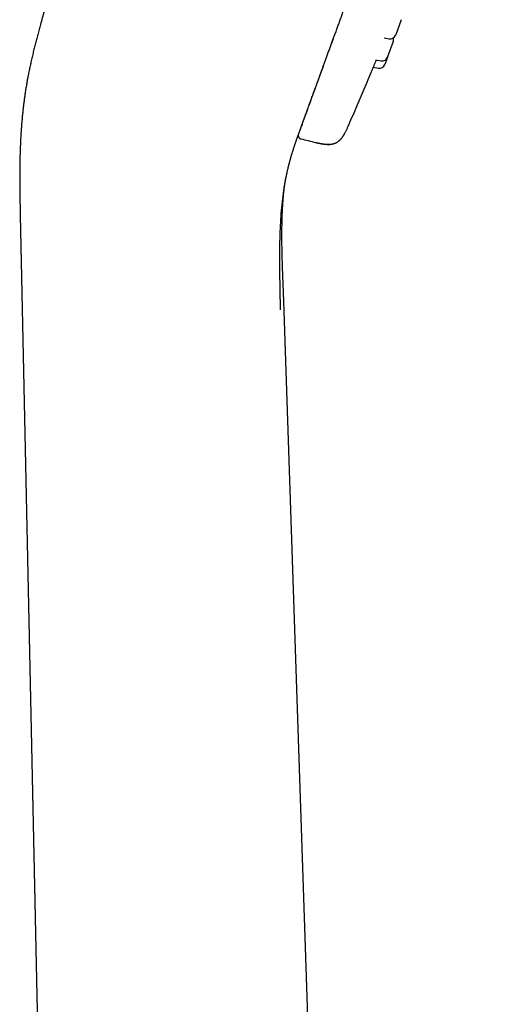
# Model space of a CAD drawing. Header units: millimetres. Extents: x 8 to 571, y 12 to 813.
# Tile 367 of 369: x 511 to 554, y 637 to 724. Entities that reach past the tile are written whole.
import ezdxf

# ---------------------------------------------------------------- set-up
doc = ezdxf.new("R2010")
doc.units = ezdxf.units.MM

msp = doc.modelspace()

# ---------------------------------------------------------------- linework, layer by layer
at = {"color": 7, "linetype": 'Continuous', "lineweight": 30}
for p, q in [((544.59, 723.859), (544.108, 722.535)), ((544.108, 722.535), (544.09, 722.486)), ((543.085, 722.243), (543.533, 722.164)), ((543.884, 721.921), (543.389, 720.561)), ((538.061, 720.686), (538.093, 720.775)), ((538.181, 721.017), (538.217, 721.114)), ((538.305, 721.356), (538.338, 721.449)), ((537.831, 720.054), (537.857, 720.127)), ((537.944, 720.365), (537.973, 720.446)), ((542.367, 720.308), (542.828, 720.227)), ((543.385, 720.548), (543.147, 719.894)), ((543.389, 720.561), (543.385, 720.548)), ((542.134, 719.653), (542.59, 719.573)), ((536.137, 715.4), (536.146, 715.425)), ((535.455, 713.522), (535.504, 713.657)), ((535.738, 713.332), (535.736, 713.327)), ((534.423, 709.882), (534.474, 710.148)), ((510.95, 706.568), (513.53, 585.868)), ((538.031, 585.868), (534.256, 698.085))]:
    msp.add_line(p, q, dxfattribs=at)
for centre, start, end in [((543.62, 722.657), 260, 340), ((543.414, 722.092), 340, 16.9551), ((542.677, 720.065), 260, 340), ((542.915, 720.719), 260, 340)]:
    msp.add_arc(centre, 0.5, start, end, dxfattribs=at)
for points, knots in [([(536.417, 716.171), (536.437, 716.226), (536.477, 716.335), (536.541, 716.51), (536.607, 716.693), (536.677, 716.884), (536.749, 717.083), (536.824, 717.289), (536.902, 717.503), (536.983, 717.725), (537.068, 717.958), (537.157, 718.203), (537.25, 718.46), (537.347, 718.726), (537.448, 719.002), (537.552, 719.288), (537.66, 719.584), (537.771, 719.889), (537.886, 720.205), (538.004, 720.53), (538.126, 720.865), (538.251, 721.209), (538.38, 721.563), (538.512, 721.926), (538.644, 722.289), (538.776, 722.65), (538.906, 723.008), (539.039, 723.374), (539.175, 723.748), (539.314, 724.129), (539.459, 724.528), (539.611, 724.946), (539.77, 725.384), (539.932, 725.828), (540.097, 726.28), (540.263, 726.736), (540.43, 727.196), (540.599, 727.659), (540.769, 728.128), (540.943, 728.606), (541.12, 729.092), (541.301, 729.587), (541.483, 730.088), (541.666, 730.592), (541.852, 731.102), (542.038, 731.615), (542.237, 732.161), (542.448, 732.74), (542.671, 733.352), (542.895, 733.968), (543.121, 734.588), (543.348, 735.212), (543.571, 735.826), (543.792, 736.432), (544.008, 737.027), (544.226, 737.625), (544.444, 738.224), (544.684, 738.884), (544.947, 739.606), (545.232, 740.39), (545.518, 741.174), (545.803, 741.959), (546.09, 742.745), (546.376, 743.532), (546.699, 744.419), (547.058, 745.405), (547.453, 746.492), (547.849, 747.58), (548.248, 748.676), (548.651, 749.781), (549.056, 750.895), (549.461, 752.009), (549.867, 753.124), (550.273, 754.24), (550.68, 755.356), (551.086, 756.473), (551.492, 757.589), (551.899, 758.706), (552.305, 759.823), (552.712, 760.94), (553.118, 762.056), (553.389, 762.8), (553.524, 763.172)], [0, 0, 0, 0, 0.009915, 0.019832, 0.02975, 0.039666, 0.049582, 0.059319, 0.069053, 0.078786, 0.088519, 0.098455, 0.108392, 0.118331, 0.128271, 0.138211, 0.14815, 0.158088, 0.168026, 0.177962, 0.187897, 0.197832, 0.207766, 0.217701, 0.227636, 0.236745, 0.245857, 0.254969, 0.26408, 0.273189, 0.282298, 0.292212, 0.302127, 0.31204, 0.321954, 0.331867, 0.341603, 0.351341, 0.36108, 0.37082, 0.38076, 0.390699, 0.400637, 0.410574, 0.420509, 0.430444, 0.440378, 0.45197, 0.463562, 0.475156, 0.48675, 0.498344, 0.509936, 0.520865, 0.531793, 0.542722, 0.553653, 0.564584, 0.578753, 0.592921, 0.607085, 0.621247, 0.635408, 0.649571, 0.663736, 0.683214, 0.702689, 0.722163, 0.741639, 0.761515, 0.781391, 0.801265, 0.821138, 0.841011, 0.860884, 0.880758, 0.900633, 0.92051, 0.940385, 0.960258, 0.980129, 1, 1, 1, 1]), ([(513.606, 726.535), (513.544, 726.319), (513.422, 725.892), (513.242, 725.259), (513.068, 724.64), (512.899, 724.034), (512.747, 723.483), (512.611, 722.985), (512.491, 722.538), (512.376, 722.099), (512.266, 721.669), (512.157, 721.231), (512.05, 720.786), (511.946, 720.335), (511.848, 719.894), (511.757, 719.463), (511.672, 719.043), (511.594, 718.633), (511.522, 718.233), (511.457, 717.844), (511.397, 717.465), (511.343, 717.097), (511.294, 716.739), (511.249, 716.393), (511.209, 716.057), (511.173, 715.733), (511.141, 715.42), (511.112, 715.113), (511.086, 714.813), (511.062, 714.521), (511.041, 714.241), (511.023, 713.973), (511.007, 713.718), (510.993, 713.469), (510.98, 713.227), (510.969, 712.993), (510.959, 712.773), (510.951, 712.582), (510.945, 712.416), (510.94, 712.275), (510.936, 712.144), (510.932, 712.022), (510.929, 711.91), (510.926, 711.808), (510.924, 711.716), (510.922, 711.634), (510.92, 711.569), (510.919, 711.52), (510.919, 711.483), (510.918, 711.451), (510.917, 711.424), (510.917, 711.4), (510.916, 711.376), (510.916, 711.349), (510.915, 711.316), (510.915, 711.278), (510.914, 711.236), (510.913, 711.183), (510.912, 711.118), (510.911, 711.039), (510.909, 710.953), (510.908, 710.859), (510.907, 710.757), (510.906, 710.638), (510.905, 710.5), (510.904, 710.341), (510.903, 710.168), (510.902, 709.983), (510.902, 709.786), (510.903, 709.577), (510.904, 709.354), (510.906, 709.118), (510.909, 708.868), (510.912, 708.605), (510.916, 708.336), (510.92, 708.063), (510.925, 707.786), (510.931, 707.498), (510.937, 707.198), (510.943, 706.887), (510.948, 706.676), (510.95, 706.568)], [0, 0, 0, 0, 0.033225, 0.065715, 0.097473, 0.1285, 0.158795, 0.182086, 0.204923, 0.227305, 0.249232, 0.270704, 0.29413, 0.316989, 0.339281, 0.361009, 0.382173, 0.402775, 0.422816, 0.442298, 0.461221, 0.479583, 0.497384, 0.514624, 0.531301, 0.547414, 0.562964, 0.57795, 0.593044, 0.607518, 0.621371, 0.634605, 0.647217, 0.659209, 0.671516, 0.683091, 0.693937, 0.704052, 0.711488, 0.718462, 0.72494, 0.730919, 0.736496, 0.741556, 0.746101, 0.75013, 0.753643, 0.755665, 0.757465, 0.759044, 0.760402, 0.761539, 0.762663, 0.763907, 0.765565, 0.767454, 0.769535, 0.771809, 0.775314, 0.779196, 0.783455, 0.788091, 0.793106, 0.798592, 0.805712, 0.813542, 0.82208, 0.831328, 0.840974, 0.851288, 0.862272, 0.873925, 0.886248, 0.899242, 0.912905, 0.926018, 0.939693, 0.95393, 0.968727, 0.984084, 1, 1, 1, 1]), ([(538.441, 721.732), (538.452, 721.761), (538.503, 721.901), (538.594, 722.152), (538.676, 722.378), (538.716, 722.486)], [0, 0, 0, 0, 0.11984, 0.579467, 1, 1, 1, 1]), ([(536.417, 716.17), (536.44, 716.232), (536.485, 716.357), (536.553, 716.544), (536.62, 716.727), (536.684, 716.903), (536.751, 717.088), (536.822, 717.283), (536.897, 717.489), (536.976, 717.706), (537.059, 717.934), (537.146, 718.173), (537.237, 718.423), (537.332, 718.685), (537.431, 718.957), (537.535, 719.241), (537.639, 719.527), (537.711, 719.724), (537.745, 719.819)], [0, 0, 0, 0, 0.075707, 0.151419, 0.21093, 0.270476, 0.330073, 0.389741, 0.450719, 0.511813, 0.573049, 0.634451, 0.696011, 0.757676, 0.819394, 0.881111, 0.942775, 1, 1, 1, 1]), ([(541.856, 718.988), (541.856, 718.988), (541.856, 718.988), (541.861, 718.999), (541.869, 719.019), (541.882, 719.05), (541.899, 719.089), (541.919, 719.137), (541.942, 719.192), (541.968, 719.255), (541.998, 719.325), (542.031, 719.404), (542.068, 719.492), (542.109, 719.589), (542.152, 719.693), (542.198, 719.803), (542.247, 719.918), (542.297, 720.037), (542.347, 720.157), (542.384, 720.245), (542.404, 720.293), (542.408, 720.301)], [0, 0, 0, 0, 0.033657, 0.091281, 0.149018, 0.206711, 0.264206, 0.3184, 0.372783, 0.427227, 0.481599, 0.535775, 0.593292, 0.650994, 0.708728, 0.766338, 0.823758, 0.881367, 0.935802, 0.990217, 1, 1, 1, 1]), ([(539.922, 714.448), (539.97, 714.561), (540.14, 714.956), (540.429, 715.631), (540.788, 716.472), (541.143, 717.306), (541.499, 718.144), (541.736, 718.704), (541.856, 718.988)], [0, 0, 0, 0, 0.074666, 0.261384, 0.446429, 0.630037, 0.812444, 1, 1, 1, 1]), ([(541.856, 718.989), (541.857, 718.991), (541.86, 718.996), (541.866, 719.013), (541.874, 719.032), (541.877, 719.041)], [0, 0, 0, 0, 0.201719, 0.601859, 1, 1, 1, 1]), ([(541.877, 719.039), (541.879, 719.043), (541.884, 719.055), (541.89, 719.071), (541.896, 719.085), (541.897, 719.085)], [0, 0, 0, 0, 0.374088, 0.967854, 1, 1, 1, 1]), ([(535.493, 713.624), (535.536, 713.744), (535.638, 714.027), (535.796, 714.465), (535.964, 714.926), (536.119, 715.353), (536.263, 715.747), (536.366, 716.029), (536.417, 716.171)], [0, 0, 0, 0, 0.101249, 0.239521, 0.437857, 0.624724, 0.811461, 1, 1, 1, 1]), ([(536.001, 715.027), (536.005, 715.039), (536.025, 715.094), (536.064, 715.199), (536.107, 715.317), (536.135, 715.395), (536.145, 715.422)], [0, 0, 0, 0, 0.1032235, 0.4567767, 0.8101305, 1, 1, 1, 1]), ([(536.146, 715.425), (536.151, 715.44), (536.175, 715.505), (536.22, 715.628), (536.281, 715.797), (536.347, 715.976), (536.394, 716.106), (536.417, 716.171)], [0, 0, 0, 0, 0.070369, 0.302841, 0.535256, 0.767631, 1, 1, 1, 1]), ([(536.222, 715.635), (536.224, 715.641), (536.246, 715.701), (536.269, 715.765), (536.292, 715.827), (536.292, 715.827)], [0, 0, 0, 0, 0.1005342, 0.9988577, 1, 1, 1, 1]), ([(535.523, 713.715), (535.524, 713.716), (535.525, 713.718), (535.531, 713.735), (535.541, 713.762), (535.555, 713.801), (535.573, 713.851), (535.595, 713.911), (535.62, 713.981), (535.649, 714.059), (535.681, 714.148), (535.717, 714.247), (535.757, 714.356), (535.8, 714.476), (535.845, 714.6), (535.878, 714.688), (535.893, 714.729)], [0, 0, 0, 0, 0.074434, 0.148923, 0.223459, 0.298033, 0.372636, 0.447261, 0.517633, 0.58801, 0.658385, 0.728752, 0.799105, 0.869438, 0.939745, 1, 1, 1, 1]), ([(535.89, 714.722), (535.872, 714.672), (535.835, 714.571), (535.802, 714.479), (535.785, 714.434)], [0, 0, 0, 0, 0.500035, 1, 1, 1, 1]), ([(535.847, 714.603), (535.86, 714.641), (535.897, 714.741), (535.928, 714.828), (535.949, 714.883)], [0, 0, 0, 0, 0.368663, 1, 1, 1, 1]), ([(535.972, 714.949), (535.977, 714.962), (535.984, 714.981), (535.99, 714.998), (535.992, 715.004)], [0, 0, 0, 0, 0.683625, 1, 1, 1, 1]), ([(535.978, 714.965), (535.978, 714.966), (535.983, 714.98), (535.988, 714.993), (535.993, 715.005)], [0, 0, 0, 0, 0.073731, 1, 1, 1, 1]), ([(535.515, 713.688), (535.514, 713.685), (535.513, 713.681), (535.511, 713.673), (535.51, 713.664), (535.509, 713.656), (535.507, 713.647), (535.507, 713.637), (535.506, 713.627), (535.506, 713.617), (535.506, 713.606), (535.506, 713.596), (535.507, 713.587), (535.508, 713.581), (535.509, 713.572), (535.511, 713.56), (535.514, 713.543), (535.521, 713.519), (535.532, 713.489), (535.551, 713.453), (535.58, 713.414), (535.62, 713.376), (535.672, 713.342), (535.713, 713.329), (535.734, 713.323)], [0, 0, 0, 0, 0.104991, 0.20034, 0.286062, 0.362176, 0.428712, 0.485718, 0.533271, 0.571508, 0.6007, 0.621477, 0.629236, 0.635807, 0.642585, 0.654451, 0.672383, 0.696499, 0.727874, 0.768052, 0.81667, 0.872764, 0.934658, 1, 1, 1, 1]), ([(535.636, 714.022), (535.644, 714.043), (535.693, 714.18), (535.743, 714.318), (535.783, 714.426), (535.788, 714.441)], [0, 0, 0, 0, 0.141786, 0.8871322, 1, 1, 1, 1]), ([(537.04, 713.003), (537.086, 712.992), (537.175, 712.971), (537.304, 712.943), (537.424, 712.919), (537.536, 712.898), (537.641, 712.881), (537.74, 712.867), (537.833, 712.856), (537.937, 712.845), (538.049, 712.838), (538.169, 712.835), (538.28, 712.838), (538.39, 712.846), (538.499, 712.862), (538.608, 712.885), (538.71, 712.916), (538.806, 712.954), (538.898, 713), (538.982, 713.051), (539.06, 713.107), (539.132, 713.167), (539.203, 713.234), (539.273, 713.309), (539.343, 713.393), (539.413, 713.487), (539.479, 713.583), (539.54, 713.68), (539.597, 713.778), (539.656, 713.884), (539.711, 713.992), (539.765, 714.1), (539.816, 714.208), (539.869, 714.325), (539.904, 714.406), (539.922, 714.448)], [0, 0, 0, 0, 0.038296, 0.073772, 0.106741, 0.137474, 0.166208, 0.193149, 0.218481, 0.242368, 0.277328, 0.309572, 0.339534, 0.367596, 0.398999, 0.428728, 0.457278, 0.485122, 0.51272, 0.540528, 0.564881, 0.590022, 0.616257, 0.643911, 0.67333, 0.704896, 0.739039, 0.767391, 0.797815, 0.830602, 0.86609, 0.89612, 0.928275, 0.962806, 1, 1, 1, 1]), ([(537.042, 713.009), (537.082, 713), (537.158, 712.982), (537.267, 712.958), (537.369, 712.937), (537.463, 712.918), (537.558, 712.901), (537.654, 712.886), (537.75, 712.872), (537.848, 712.86), (537.947, 712.851), (538.045, 712.845), (538.134, 712.842), (538.214, 712.842), (538.296, 712.845), (538.377, 712.852), (538.459, 712.862), (538.529, 712.874), (538.591, 712.888), (538.645, 712.902), (538.694, 712.917), (538.745, 712.935), (538.803, 712.959), (538.87, 712.991), (538.935, 713.027), (538.999, 713.068), (539.06, 713.112), (539.125, 713.165), (539.184, 713.22), (539.238, 713.275), (539.286, 713.329), (539.336, 713.389), (539.389, 713.457), (539.443, 713.533), (539.497, 713.614), (539.55, 713.7), (539.602, 713.79), (539.658, 713.891), (539.711, 713.994), (539.764, 714.1), (539.815, 714.208), (539.869, 714.327), (539.905, 714.411), (539.924, 714.455)], [0, 0, 0, 0, 0.0328996, 0.0631303, 0.0909958, 0.1167557, 0.1406333, 0.1693739, 0.195585, 0.2195765, 0.2491813, 0.2756895, 0.299545, 0.3211084, 0.3406752, 0.3656341, 0.3875654, 0.4068914, 0.4239282, 0.4389087, 0.4520078, 0.4652502, 0.4828175, 0.5027133, 0.5250889, 0.5436708, 0.5640035, 0.5863549, 0.6110856, 0.6291252, 0.6486061, 0.6697379, 0.6927711, 0.7180062, 0.7458055, 0.7714579, 0.7995417, 0.8304311, 0.8645768, 0.8940428, 0.9261724, 0.961342, 1, 1, 1, 1]), ([(534.421, 709.887), (534.422, 709.89), (534.424, 709.904), (534.431, 709.935), (534.44, 709.983), (534.452, 710.04), (534.465, 710.105), (534.481, 710.177), (534.497, 710.254), (534.516, 710.343), (534.538, 710.442), (534.563, 710.551), (534.587, 710.653), (534.606, 710.733), (534.62, 710.793), (534.63, 710.834), (534.639, 710.871), (534.647, 710.905), (534.655, 710.935), (534.662, 710.966), (534.67, 710.998), (534.681, 711.04), (534.694, 711.091), (534.709, 711.152), (534.727, 711.221), (534.746, 711.291), (534.765, 711.365), (534.785, 711.438), (534.804, 711.508), (534.821, 711.57), (534.836, 711.623), (534.848, 711.664), (534.857, 711.695), (534.863, 711.717), (534.868, 711.736), (534.873, 711.754), (534.879, 711.774), (534.887, 711.8), (534.897, 711.834), (534.909, 711.876), (534.923, 711.925), (534.939, 711.978), (534.971, 712.083), (535.014, 712.224), (535.069, 712.396), (535.118, 712.549), (535.167, 712.697), (535.208, 712.819), (535.241, 712.916), (535.266, 712.986), (535.289, 713.055), (535.312, 713.12), (535.334, 713.181), (535.352, 713.233), (535.367, 713.276), (535.38, 713.311), (535.393, 713.348), (535.407, 713.386), (535.42, 713.422), (535.431, 713.454), (535.441, 713.481), (535.448, 713.502), (535.454, 713.518), (535.459, 713.531), (535.464, 713.545), (535.47, 713.561), (535.477, 713.58), (535.481, 713.593), (535.484, 713.6)], [0, 0, 0, 0, 0.002737, 0.013559, 0.025673, 0.039138, 0.054006, 0.070318, 0.087422, 0.104137, 0.129567, 0.153967, 0.177333, 0.199565, 0.209784, 0.219241, 0.227938, 0.235876, 0.243055, 0.249747, 0.257468, 0.266453, 0.279536, 0.294601, 0.311639, 0.330004, 0.347407, 0.367867, 0.386441, 0.403135, 0.41796, 0.430827, 0.438067, 0.44437, 0.449743, 0.454262, 0.45948, 0.466031, 0.475645, 0.487165, 0.500581, 0.515476, 0.530396, 0.588033, 0.634313, 0.679569, 0.723302, 0.765642, 0.787318, 0.808383, 0.82874, 0.8484, 0.867021, 0.883999, 0.892999, 0.903196, 0.914646, 0.926356, 0.937903, 0.949157, 0.958989, 0.965509, 0.970963, 0.975346, 0.979798, 0.985636, 0.992866, 1, 1, 1, 1]), ([(535.736, 713.327), (535.954, 713.274), (536.392, 713.166), (536.83, 713.06), (537.051, 713.007)], [0, 0, 0, 0, 0.4968172, 1, 1, 1, 1]), ([(533.943, 698.2), (533.931, 698.757), (533.907, 699.872), (533.877, 701.545), (533.869, 703.214), (533.894, 704.684), (533.948, 705.944), (534.022, 706.998), (534.125, 708.019), (534.256, 708.995), (534.367, 709.59), (534.421, 709.884)], [0, 0, 0, 0, 0.136712, 0.273457, 0.410498, 0.547369, 0.638188, 0.728678, 0.819265, 0.91068, 1, 1, 1, 1]), ([(534.248, 708.771), (534.248, 708.772), (534.248, 708.773), (534.248, 708.776), (534.249, 708.78), (534.249, 708.785), (534.25, 708.79), (534.25, 708.796), (534.251, 708.802), (534.252, 708.808), (534.253, 708.815), (534.254, 708.823), (534.254, 708.83), (534.255, 708.838), (534.256, 708.845), (534.257, 708.851), (534.258, 708.858), (534.258, 708.864), (534.259, 708.87), (534.26, 708.876), (534.261, 708.882), (534.261, 708.887), (534.262, 708.892), (534.262, 708.897), (534.263, 708.902), (534.264, 708.907), (534.264, 708.913), (534.265, 708.918), (534.266, 708.925), (534.267, 708.933), (534.268, 708.943), (534.27, 708.957), (534.272, 708.972), (534.274, 708.988), (534.276, 709.007), (534.279, 709.027), (534.281, 709.046), (534.284, 709.064), (534.286, 709.08), (534.288, 709.095), (534.29, 709.111), (534.292, 709.125), (534.294, 709.138), (534.296, 709.151), (534.298, 709.164), (534.299, 709.174), (534.301, 709.183), (534.301, 709.189), (534.302, 709.196), (534.303, 709.202), (534.304, 709.209), (534.305, 709.216), (534.306, 709.224), (534.308, 709.234), (534.31, 709.246), (534.312, 709.261), (534.314, 709.277), (534.317, 709.294), (534.32, 709.311), (534.322, 709.328), (534.325, 709.345), (534.328, 709.362), (534.33, 709.378), (534.333, 709.394), (534.335, 709.41), (534.339, 709.431), (534.343, 709.457), (534.348, 709.489), (534.353, 709.519), (534.358, 709.548), (534.363, 709.577), (534.368, 709.606), (534.373, 709.633), (534.377, 709.657), (534.381, 709.678), (534.384, 709.696), (534.387, 709.712), (534.389, 709.724), (534.391, 709.734), (534.393, 709.744), (534.395, 709.755), (534.397, 709.767), (534.4, 709.78), (534.403, 709.795), (534.406, 709.812), (534.409, 709.831), (534.413, 709.851), (534.417, 709.869), (534.419, 709.88), (534.42, 709.884)], [0, 0, 0, 0, 0.028082, 0.055166, 0.081253, 0.106343, 0.130437, 0.153535, 0.175637, 0.198799, 0.220758, 0.241512, 0.261062, 0.279408, 0.294492, 0.308653, 0.321889, 0.3342, 0.345587, 0.355871, 0.365263, 0.373763, 0.381371, 0.388215, 0.394324, 0.400555, 0.407008, 0.413684, 0.420582, 0.427703, 0.440699, 0.454378, 0.4689, 0.484388, 0.501651, 0.519974, 0.538437, 0.55213, 0.565471, 0.578386, 0.590463, 0.601637, 0.611732, 0.6211, 0.630265, 0.639278, 0.643727, 0.648139, 0.652512, 0.656847, 0.661144, 0.665654, 0.670893, 0.676876, 0.685453, 0.695207, 0.706136, 0.717254, 0.727515, 0.738319, 0.74836, 0.758062, 0.767426, 0.776474, 0.785453, 0.794435, 0.810908, 0.827392, 0.843953, 0.856947, 0.870592, 0.884507, 0.897964, 0.907971, 0.91693, 0.924849, 0.932387, 0.936642, 0.940864, 0.945056, 0.949248, 0.953984, 0.959355, 0.965439, 0.972238, 0.979597, 0.987318, 0.995235, 1, 1, 1, 1]), ([(534.42, 709.878), (534.421, 709.885), (534.424, 709.902), (534.429, 709.925), (534.431, 709.939)], [0, 0, 0, 0, 0.38518, 1, 1, 1, 1]), ([(534.256, 698.085), (534.249, 698.307), (534.234, 698.744), (534.212, 699.394), (534.189, 700.028), (534.166, 700.648), (534.143, 701.254), (534.123, 701.804), (534.106, 702.301), (534.092, 702.747), (534.081, 703.184), (534.072, 703.612), (534.065, 704.031), (534.062, 704.433), (534.061, 704.817), (534.062, 705.181), (534.066, 705.533), (534.072, 705.873), (534.08, 706.2), (534.09, 706.515), (534.102, 706.817), (534.116, 707.097), (534.13, 707.357), (534.145, 707.597), (534.161, 707.831), (534.179, 708.063), (534.2, 708.297), (534.222, 708.533), (534.239, 708.691), (534.248, 708.771)], [0, 0, 0, 0, 0.062095, 0.122843, 0.182227, 0.240234, 0.296873, 0.352163, 0.394672, 0.436368, 0.477248, 0.517301, 0.556521, 0.594752, 0.63004, 0.664146, 0.697074, 0.728831, 0.759421, 0.788849, 0.817117, 0.844228, 0.867584, 0.89, 0.911633, 0.933367, 0.955338, 0.977548, 1, 1, 1, 1])]:
    msp.add_open_spline(points, degree=3, knots=knots, dxfattribs=at)

doc.saveas('drawing.dxf')
